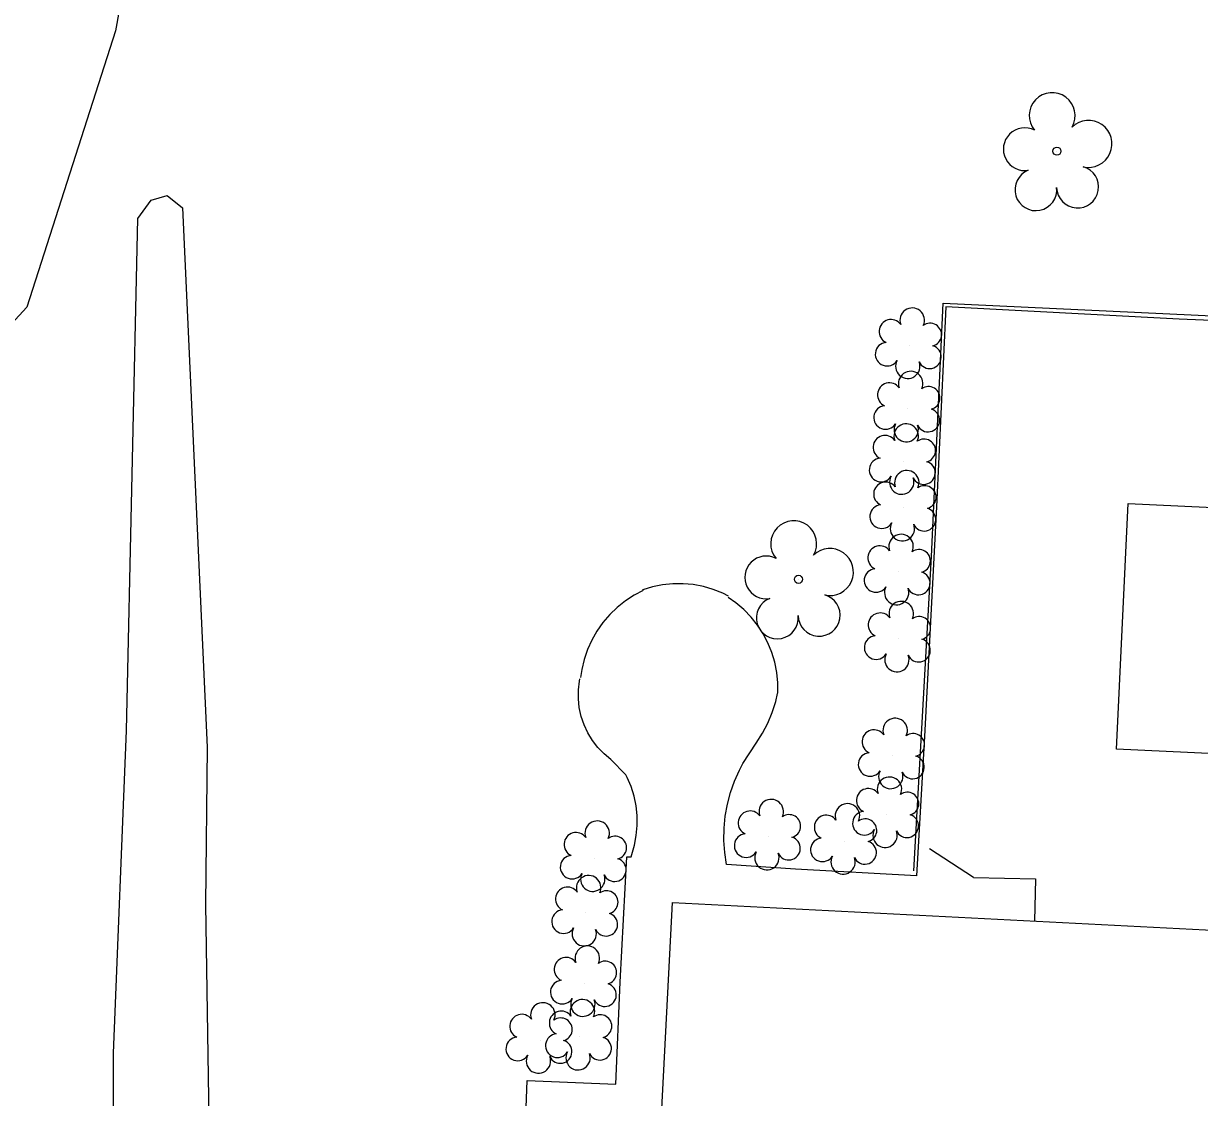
# Model space of a CAD drawing. Extents: x 1614427 to 1617186, y 896524 to 905462.
# Drawn here: x 1616382.3 to 1616477.4, y 903750.8 to 903837.6 of the extents above; entities that cross this region are included whole.
import ezdxf

# ---------------------------------------------------------------- set-up
doc = ezdxf.new("R2010")
doc.units = 0
for name, color, linetype in [('Exist Building', 7, 'Continuous'), ('Exist Hydro Pool or Reservoir', 7, 'Continuous'), ('Exist Other Culture Area Outline', 7, 'Continuous'), ('Exist Other Culture Fence Line', 7, 'Continuous'), ('Exist Other Culture Gate', 7, 'Continuous'), ('Exist Vegetation Hedge Row', 7, 'Continuous'), ('Exist Vegetation Shrub CELL', 7, 'Continuous'), ('Exist Vegetation Tree CELL', 7, 'Continuous'), ('Exist Vegetation Woods Line', 7, 'Continuous')]:
    doc.layers.add(name, color=color, linetype=linetype)

msp = doc.modelspace()

# ---------------------------------------------------------------- linework, layer by layer
at = {"layer": 'Exist Building'}
for points in [[(1616432.407, 903791.787), (1616431.662, 903791.398), (1616430.958, 903790.94), (1616430.3, 903790.417), (1616429.695, 903789.834), (1616429.148, 903789.196), (1616428.664, 903788.509), (1616428.247, 903787.779), (1616427.902, 903787.013), (1616427.631, 903786.217), (1616427.437, 903785.399), (1616427.34, 903784.75)], [(1616443.283, 903783.499), (1616443.281, 903784.333), (1616443.198, 903785.163), (1616443.036, 903785.982), (1616442.797, 903786.781), (1616442.482, 903787.553), (1616442.095, 903788.292), (1616441.639, 903788.991), (1616441.119, 903789.642), (1616440.538, 903790.241), (1616439.903, 903790.781), (1616439.269, 903791.227)], [(1616497.509, 903722.231), (1616434.946, 903725.435), (1616435.178, 903729.981), (1616432.89, 903730.098), (1616434.758, 903766.566), (1616520.963, 903762.151), (1616519.101, 903725.787), (1616514.807, 903726.007), (1616514.569, 903721.357), (1616508.969, 903721.644)]]:
    msp.add_lwpolyline(points, dxfattribs=at)
at = {"layer": 'Exist Hydro Pool or Reservoir'}
msp.add_lwpolyline([(1616510.255, 903777.106), (1616470.677, 903778.969), (1616471.612, 903798.812), (1616511.189, 903796.949)], close=True, dxfattribs=at)
at = {"layer": 'Exist Other Culture Area Outline'}
for points in [[(1616493.483, 903812.987), (1616475.727, 903813.712), (1616456.877, 903814.721), (1616456.124, 903798.559), (1616455.14, 903779.977), (1616454.504, 903768.714), (1616444.706, 903769.252), (1616439.139, 903769.634), (1616438.993, 903770.604), (1616438.926, 903771.583), (1616438.94, 903772.564), (1616439.033, 903773.54), (1616439.206, 903774.506), (1616439.457, 903775.454), (1616439.784, 903776.379), (1616440.185, 903777.274), (1616440.462, 903777.796), (1616441.538, 903779.459), (1616442.039, 903780.247), (1616442.471, 903781.074), (1616442.832, 903781.936), (1616443.118, 903782.825), (1616443.264, 903783.457)], [(1616439.287, 903791.336), (1616438.83, 903791.571), (1616438.06, 903791.877), (1616437.264, 903792.107), (1616436.449, 903792.26), (1616435.623, 903792.334), (1616434.794, 903792.329), (1616433.969, 903792.243), (1616433.156, 903792.079), (1616432.362, 903791.837), (1616432.337, 903791.828)], [(1616431.078, 903770.265), (1616431.429, 903770.259), (1616431.692, 903771.202), (1616431.844, 903771.989), (1616431.917, 903772.789), (1616431.911, 903773.591), (1616431.825, 903774.39), (1616431.66, 903775.175), (1616431.418, 903775.941), (1616431.102, 903776.679), (1616430.99, 903776.9), (1616429.791, 903778.119), (1616429.235, 903778.578), (1616428.734, 903779.095), (1616428.294, 903779.665), (1616427.919, 903780.279), (1616427.615, 903780.932), (1616427.385, 903781.614), (1616427.232, 903782.318), (1616427.158, 903783.034), (1616427.163, 903783.754), (1616427.249, 903784.468), (1616427.282, 903784.641)], [(1616422.419, 903736.104), (1616423.021, 903752.184), (1616430.175, 903751.893), (1616430.549, 903760.132), (1616431.078, 903770.265)]]:
    msp.add_lwpolyline(points, dxfattribs=at)
at = {"layer": 'Exist Other Culture Fence Line'}
for points in [[(1616454.292, 903769.118), (1616455.713, 903794.543), (1616456.66, 903815.012), (1616499.619, 903812.978), (1616527.369, 903811.531), (1616525.525, 903773.959)], [(1616459.098, 903768.579), (1616464.132, 903768.495), (1616464.051, 903765.066)]]:
    msp.add_lwpolyline(points, dxfattribs=at)
at = {"layer": 'Exist Other Culture Gate'}
msp.add_line((1616459.098, 903768.579), (1616455.553, 903770.903), dxfattribs=at)
at = {"layer": 'Exist Vegetation Hedge Row'}
for points in [[(1616390.627, 903780.481), (1616391.542, 903821.859), (1616392.624, 903823.331), (1616393.91, 903823.7), (1616395.156, 903822.704), (1616397.145, 903779.118)], [(1616397.145, 903779.118), (1616397.005, 903766.418), (1616397.277, 903749.019), (1616398.012, 903735.863), (1616397.521, 903732.71), (1616396.358, 903730.975), (1616394.846, 903730.505), (1616392.701, 903730.748), (1616391.409, 903731.467), (1616390.13, 903733.483), (1616389.509, 903736.494), (1616389.566, 903754.402), (1616390.627, 903780.481)]]:
    msp.add_lwpolyline(points, dxfattribs=at)
at = {"layer": 'Exist Vegetation Shrub CELL'}
for p, q in [((1616453.923, 903811.59), (1616453.923, 903811.59)), ((1616453.796, 903806.472), (1616453.796, 903806.472)), ((1616453.435, 903802.227), (1616453.435, 903802.227)), ((1616453.485, 903798.459), (1616453.485, 903798.459)), ((1616453.024, 903793.301), (1616453.024, 903793.301)), ((1616453.038, 903787.878), (1616453.038, 903787.878)), ((1616452.545, 903778.432), (1616452.545, 903778.432)), ((1616452.085, 903773.683), (1616452.085, 903773.683)), ((1616442.527, 903771.873), (1616442.527, 903771.873)), ((1616448.687, 903771.53), (1616448.687, 903771.53)), ((1616428.449, 903770.132), (1616428.449, 903770.132)), ((1616427.762, 903765.724), (1616427.762, 903765.724)), ((1616427.653, 903760.033), (1616427.653, 903760.033)), ((1616424.058, 903755.439), (1616424.058, 903755.439)), ((1616427.26, 903755.7), (1616427.26, 903755.7))]:
    msp.add_line(p, q, dxfattribs=at)
for centre, radius, start, end in [((1616454.152, 903813.631), 0.99, 334.83907, 200.47174), ((1616452.44, 903812.717), 0.968, 35.89076, 245.42165), ((1616455.595, 903812.459), 0.929, 284.45672, 126.08612), ((1616452.123, 903810.886), 0.955, 95.10992, 327.95341), ((1616455.56, 903810.661), 0.937, 204.99133, 73.46012), ((1616453.795, 903809.907), 0.984, 151.27966, 21.38702), ((1616454.025, 903808.512), 0.99, 334.83907, 200.47174), ((1616452.313, 903807.599), 0.968, 35.89076, 245.42165), ((1616455.468, 903807.341), 0.929, 284.45672, 126.08612), ((1616451.996, 903805.768), 0.955, 95.10992, 327.95341), ((1616455.433, 903805.543), 0.937, 204.99133, 73.46012), ((1616453.664, 903804.267), 0.99, 334.83907, 200.47174), ((1616453.668, 903804.788), 0.984, 151.27966, 21.38702), ((1616451.952, 903803.354), 0.968, 35.89076, 245.42165), ((1616455.107, 903803.096), 0.929, 284.45672, 126.08612), ((1616451.634, 903801.523), 0.955, 95.10992, 327.95341), ((1616455.072, 903801.298), 0.937, 204.99133, 73.46012), ((1616453.306, 903800.543), 0.984, 151.27966, 21.38702), ((1616453.714, 903800.499), 0.99, 334.83907, 200.47174), ((1616452.002, 903799.585), 0.968, 35.89076, 245.42165), ((1616455.157, 903799.328), 0.929, 284.45672, 126.08612), ((1616451.685, 903797.754), 0.955, 95.10992, 327.95341), ((1616455.122, 903797.53), 0.937, 204.99133, 73.46012), ((1616453.357, 903796.775), 0.984, 151.27966, 21.38702), ((1616453.253, 903795.341), 0.99, 334.83907, 200.47174), ((1616451.541, 903794.428), 0.968, 35.89076, 245.42165), ((1616454.696, 903794.17), 0.929, 284.45672, 126.08612), ((1616451.224, 903792.596), 0.955, 95.10992, 327.95341), ((1616454.661, 903792.372), 0.937, 204.99133, 73.46012), ((1616452.895, 903791.617), 0.984, 151.27966, 21.38702), ((1616453.267, 903789.919), 0.99, 334.83907, 200.47174), ((1616451.556, 903789.005), 0.968, 35.89076, 245.42165), ((1616454.71, 903788.747), 0.929, 284.45672, 126.08612), ((1616451.238, 903787.174), 0.955, 95.10992, 327.95341), ((1616454.675, 903786.949), 0.937, 204.99133, 73.46012), ((1616452.91, 903786.195), 0.984, 151.27966, 21.38702), ((1616452.774, 903780.473), 0.99, 334.83907, 200.47174), ((1616451.063, 903779.559), 0.968, 35.89076, 245.42165), ((1616454.217, 903779.301), 0.929, 284.45672, 126.08612), ((1616450.745, 903777.728), 0.955, 95.10992, 327.95341), ((1616454.182, 903777.503), 0.937, 204.99133, 73.46012), ((1616452.417, 903776.749), 0.984, 151.27966, 21.38702), ((1616452.314, 903775.723), 0.99, 334.83907, 200.47174), ((1616450.603, 903774.81), 0.968, 35.89076, 245.42165), ((1616453.757, 903774.552), 0.929, 284.45672, 126.08612), ((1616442.755, 903773.913), 0.99, 334.83907, 200.47174), ((1616448.916, 903773.57), 0.99, 334.83907, 200.47174), ((1616441.044, 903773), 0.968, 35.89076, 245.42165), ((1616444.199, 903772.742), 0.929, 284.45672, 126.08612), ((1616447.204, 903772.657), 0.968, 35.89076, 245.42165), ((1616450.285, 903772.978), 0.955, 95.10992, 327.95341), ((1616453.722, 903772.754), 0.937, 204.99133, 73.46012), ((1616428.678, 903772.173), 0.99, 334.83907, 200.47174), ((1616450.359, 903772.399), 0.929, 284.45672, 126.08612), ((1616451.957, 903771.999), 0.984, 151.27966, 21.38702), ((1616426.967, 903771.259), 0.968, 35.89076, 245.42165), ((1616430.121, 903771.001), 0.929, 284.45672, 126.08612), ((1616440.726, 903771.168), 0.955, 95.10992, 327.95341), ((1616444.164, 903770.944), 0.937, 204.99133, 73.46012), ((1616446.887, 903770.826), 0.955, 95.10992, 327.95341), ((1616450.324, 903770.601), 0.937, 204.99133, 73.46012), ((1616442.398, 903770.189), 0.984, 151.27966, 21.38702), ((1616426.649, 903769.428), 0.955, 95.10992, 327.95341), ((1616430.086, 903769.203), 0.937, 204.99133, 73.46012), ((1616448.558, 903769.846), 0.984, 151.27966, 21.38702), ((1616427.991, 903767.764), 0.99, 334.83907, 200.47174), ((1616428.321, 903768.449), 0.984, 151.27966, 21.38702), ((1616426.279, 903766.851), 0.968, 35.89076, 245.42165), ((1616429.434, 903766.593), 0.929, 284.45672, 126.08612), ((1616425.962, 903765.02), 0.955, 95.10992, 327.95341), ((1616429.399, 903764.795), 0.937, 204.99133, 73.46012), ((1616427.634, 903764.04), 0.984, 151.27966, 21.38702), ((1616427.882, 903762.073), 0.99, 334.83907, 200.47174), ((1616426.17, 903761.16), 0.968, 35.89076, 245.42165), ((1616429.325, 903760.902), 0.929, 284.45672, 126.08612), ((1616425.853, 903759.328), 0.955, 95.10992, 327.95341), ((1616429.29, 903759.104), 0.937, 204.99133, 73.46012), ((1616424.287, 903757.479), 0.99, 334.83907, 200.47174), ((1616427.488, 903757.74), 0.99, 334.83907, 200.47174), ((1616427.524, 903758.349), 0.984, 151.27966, 21.38702), ((1616422.575, 903756.565), 0.968, 35.89076, 245.42165), ((1616425.777, 903756.827), 0.968, 35.89076, 245.42165), ((1616425.73, 903756.308), 0.929, 284.45672, 126.08612), ((1616428.932, 903756.569), 0.929, 284.45672, 126.08612), ((1616422.258, 903754.734), 0.955, 95.10992, 327.95341), ((1616425.459, 903754.996), 0.955, 95.10992, 327.95341), ((1616425.695, 903754.51), 0.937, 204.99133, 73.46012), ((1616428.897, 903754.771), 0.937, 204.99133, 73.46012), ((1616427.131, 903754.016), 0.984, 151.27966, 21.38702), ((1616423.929, 903753.755), 0.984, 151.27966, 21.38702)]:
    msp.add_arc(centre, radius, start, end, dxfattribs=at)
at = {"layer": 'Exist Vegetation Tree CELL'}
for p, q in [((1616465.854, 903827.295), (1616465.854, 903827.295)), ((1616444.952, 903792.691), (1616444.952, 903792.691))]:
    msp.add_line(p, q, dxfattribs=at)
for centre in [(1616465.854, 903827.295), (1616444.952, 903792.691)]:
    msp.add_circle(centre, 0.326, dxfattribs=at)
for centre, radius, start, end in [((1616465.469, 903830.169), 1.856, 330.16508, 219.71335), ((1616468.403, 903827.884), 1.899, 257.1011, 134.19993), ((1616463.248, 903827.449), 1.727, 62.66361, 279.3457), ((1616464.15, 903824.174), 1.689, 111.56708, 6.23104), ((1616467.526, 903824.396), 1.698, 181.28216, 74.55999), ((1616444.567, 903795.564), 1.856, 330.16508, 219.71335), ((1616442.347, 903792.844), 1.727, 62.66361, 279.3457), ((1616447.501, 903793.279), 1.899, 257.1011, 134.19993), ((1616443.248, 903789.57), 1.689, 111.56708, 6.23104), ((1616446.625, 903789.791), 1.698, 181.28216, 74.55999)]:
    msp.add_arc(centre, radius, start, end, dxfattribs=at)
at = {"layer": 'Exist Vegetation Woods Line'}
msp.add_lwpolyline([(1616394.994, 903866.226), (1616389.739, 903837.006), (1616382.551, 903814.689), (1616378.489, 903810.298), (1616373.655, 903810.307), (1616368.728, 903813.577), (1616365.591, 903820.598), (1616353.149, 903884.589)], dxfattribs=at)

doc.saveas('drawing.dxf')
